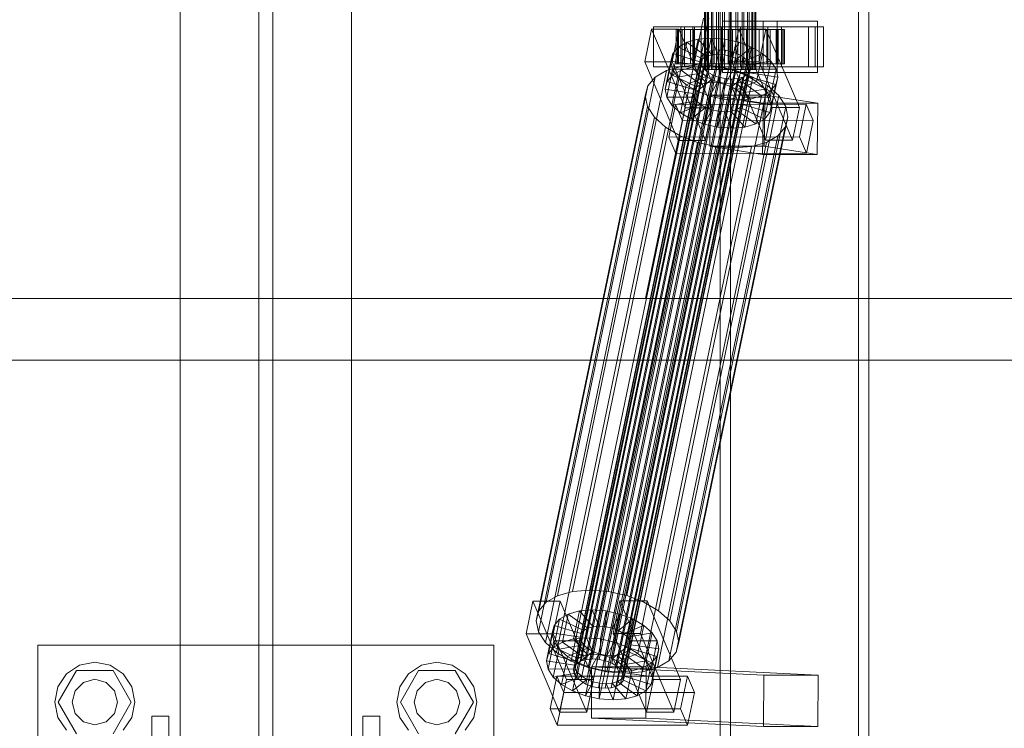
# Model space of a CAD drawing. Header units: millimetres. Extents: x -2233 to 61924, y -68080 to 6847.
# Tile 511 of 656: x 18941 to 19287, y -18379 to -18130. Entities that reach past the tile are written whole.
import ezdxf

# ---------------------------------------------------------------- set-up
doc = ezdxf.new("R2010")
doc.units = ezdxf.units.MM
doc.layers.add('superior_C02', color=7, linetype='Continuous', lineweight=0)

msp = doc.modelspace()

# ---------------------------------------------------------------- linework, layer by layer
at = {"layer": 'superior_C02'}
for p, q in [((18997.51, -17570), (18997.51, -18430)), ((19025.01, -17570), (19025.01, -18430)), ((19030.01, -18430), (19030.01, -17570)), ((19057.51, -18430), (19057.51, -17570)), ((19186.936, -17575), (19186.936, -18425)), ((19190.513, -18425), (19190.513, -17575)), ((19235.427, -18425), (19235.427, -17575)), ((19239.004, -17575), (19239.004, -18425)), ((19181.445, -18148), (19181.445, -17852)), ((19181.656, -18148), (19181.656, -17852)), ((19181.847, -18148), (19181.847, -17852)), ((19182.466, -18148), (19182.466, -17852)), ((19182.834, -18148), (19182.834, -17852)), ((19183.819, -18148), (19183.819, -17852)), ((19184.339, -18148), (19184.339, -17852)), ((19185.623, -18148), (19185.623, -17852)), ((19186.26, -18148), (19186.26, -17852)), ((19187.755, -18148), (19187.755, -17852)), ((19188.465, -18148), (19188.465, -17852)), ((19190.07, -18148), (19190.07, -17852)), ((19190.805, -18148), (19190.805, -17852)), ((19192.41, -18148), (19192.41, -17852)), ((19193.12, -18148), (19193.12, -17852)), ((19194.615, -18148), (19194.615, -17852)), ((19195.252, -18148), (19195.252, -17852)), ((19196.536, -18148), (19196.536, -17852)), ((19197.056, -18148), (19197.056, -17852)), ((19198.041, -18148), (19198.041, -17852)), ((19198.409, -18148), (19198.409, -17852)), ((19199.029, -17852), (19199.029, -18148)), ((19199.219, -18148), (19199.219, -17852)), ((19199.43, -18148), (19199.43, -17852)), ((19181.088, -18130), (19160.686, -18228.298)), ((19162.465, -18228.298), (19182.867, -18130)), ((19206.838, -18131), (19187.747, -18131)), ((19187.747, -18131), (19187.747, -18149)), ((19201.934, -18131), (19187.747, -18131)), ((19201.934, -18149), (19201.934, -18131)), ((19201.934, -18131), (19221.025, -18131)), ((19206.838, -18149), (19206.838, -18131)), ((19206.838, -18131), (19221.025, -18131)), ((19221.025, -18131), (19221.025, -18149)), ((19162.848, -18133.859), (19160.468, -18145.327)), ((19172.394, -18133.847), (19162.848, -18133.859)), ((19174.599, -18161.391), (19162.848, -18133.859)), ((19173.082, -18133), (19163.537, -18133)), ((19163.537, -18133), (19163.537, -18147)), ((19177.843, -18133), (19163.537, -18133)), ((19170.014, -18145.315), (19172.394, -18133.847)), ((19171.899, -18134), (19171.453, -18134)), ((19171.453, -18134), (19181.445, -18134)), ((19171.453, -18146), (19171.453, -18134)), ((19171.453, -18134), (19172.301, -18134)), ((19173.609, -18134), (19171.899, -18134)), ((19171.899, -18134), (19181.656, -18134)), ((19171.899, -18146), (19171.899, -18134)), ((19172.301, -18134), (19181.847, -18134)), ((19172.301, -18146), (19172.301, -18134)), ((19172.301, -18134), (19174.385, -18134)), ((19172.394, -18133.847), (19184.145, -18161.379)), ((19173.082, -18147), (19173.082, -18133)), ((19173.082, -18133), (19187.389, -18133)), ((19176.465, -18134), (19173.609, -18134)), ((19173.609, -18134), (19182.466, -18134)), ((19173.609, -18146), (19173.609, -18134)), ((19220.202, -18133), (19174.384, -18133)), ((19174.384, -18133), (19174.384, -18147)), ((19177.364, -18133), (19174.384, -18133)), ((19174.385, -18134), (19182.834, -18134)), ((19174.385, -18146), (19174.385, -18134)), ((19174.385, -18134), (19177.562, -18134)), ((19180.273, -18134), (19176.465, -18134)), ((19176.465, -18134), (19183.819, -18134)), ((19176.465, -18146), (19176.465, -18134)), ((19177.364, -18147), (19177.364, -18133)), ((19177.364, -18133), (19223.182, -18133)), ((19177.562, -18134), (19184.339, -18134)), ((19177.562, -18146), (19177.562, -18134)), ((19177.562, -18134), (19181.617, -18134)), ((19177.843, -18147), (19177.843, -18133)), ((19177.843, -18133), (19187.389, -18133)), ((19184.775, -18134), (19180.273, -18134)), ((19180.273, -18134), (19185.623, -18134)), ((19180.273, -18146), (19180.273, -18134)), ((19181.445, -18134), (19181.656, -18134)), ((19181.445, -18134), (19181.445, -18146)), ((19181.847, -18134), (19181.445, -18134)), ((19181.617, -18134), (19186.26, -18134)), ((19181.617, -18146), (19181.617, -18134)), ((19181.617, -18134), (19186.274, -18134)), ((19181.656, -18134), (19182.466, -18134)), ((19181.656, -18134), (19181.656, -18146)), ((19181.847, -18134), (19181.847, -18146)), ((19182.834, -18134), (19181.847, -18134)), ((19182.466, -18134), (19183.819, -18134)), ((19182.466, -18134), (19182.466, -18146)), ((19182.834, -18134), (19182.834, -18146)), ((19184.339, -18134), (19182.834, -18134)), ((19183.819, -18134), (19185.623, -18134)), ((19183.819, -18134), (19183.819, -18146)), ((19184.339, -18134), (19184.339, -18146)), ((19186.26, -18134), (19184.339, -18134)), ((19189.662, -18134), (19184.775, -18134)), ((19184.775, -18134), (19187.755, -18134)), ((19184.775, -18146), (19184.775, -18134)), ((19185.623, -18134), (19187.755, -18134)), ((19185.623, -18134), (19185.623, -18146)), ((19186.26, -18134), (19186.26, -18146)), ((19188.465, -18134), (19186.26, -18134)), ((19186.274, -18134), (19188.465, -18134)), ((19186.274, -18146), (19186.274, -18134)), ((19186.274, -18134), (19191.214, -18134)), ((19187.389, -18133), (19187.389, -18147)), ((19187.755, -18134), (19190.07, -18134)), ((19187.755, -18134), (19187.755, -18146)), ((19188.465, -18134), (19188.465, -18146)), ((19190.805, -18134), (19188.465, -18134)), ((19194.601, -18134), (19189.662, -18134)), ((19189.662, -18134), (19190.07, -18134)), ((19189.662, -18146), (19189.662, -18134)), ((19190.07, -18134), (19192.41, -18134)), ((19190.07, -18134), (19190.07, -18146)), ((19191.214, -18134), (19190.805, -18134)), ((19190.805, -18134), (19190.805, -18146)), ((19193.12, -18134), (19190.805, -18134)), ((19193.394, -18133.821), (19191.014, -18145.289)), ((19191.214, -18146), (19191.214, -18134)), ((19191.214, -18134), (19196.101, -18134)), ((19194.601, -18134), (19192.41, -18134)), ((19192.41, -18134), (19194.615, -18134)), ((19192.41, -18134), (19192.41, -18146)), ((19196.101, -18134), (19193.12, -18134)), ((19193.12, -18134), (19193.12, -18146)), ((19195.252, -18134), (19193.12, -18134)), ((19202.94, -18133.809), (19193.394, -18133.821)), ((19205.145, -18161.353), (19193.394, -18133.821)), ((19203.628, -18133), (19194.082, -18133)), ((19194.082, -18133), (19194.082, -18147)), ((19208.389, -18133), (19194.082, -18133)), ((19199.258, -18134), (19194.601, -18134)), ((19194.601, -18146), (19194.601, -18134)), ((19199.258, -18134), (19194.615, -18134)), ((19194.615, -18134), (19196.536, -18134)), ((19194.615, -18134), (19194.615, -18146)), ((19200.602, -18134), (19195.252, -18134)), ((19195.252, -18134), (19195.252, -18146)), ((19197.056, -18134), (19195.252, -18134)), ((19196.101, -18146), (19196.101, -18134)), ((19196.101, -18134), (19200.602, -18134)), ((19203.313, -18134), (19196.536, -18134)), ((19196.536, -18134), (19198.041, -18134)), ((19196.536, -18134), (19196.536, -18146)), ((19204.41, -18134), (19197.056, -18134)), ((19197.056, -18134), (19197.056, -18146)), ((19198.409, -18134), (19197.056, -18134)), ((19206.49, -18134), (19198.041, -18134)), ((19198.041, -18134), (19199.029, -18134)), ((19198.041, -18134), (19198.041, -18146)), ((19207.266, -18134), (19198.409, -18134)), ((19198.409, -18134), (19198.409, -18146)), ((19199.219, -18134), (19198.409, -18134)), ((19199.029, -18134), (19208.574, -18134)), ((19199.029, -18146), (19199.029, -18134)), ((19199.029, -18134), (19199.43, -18134)), ((19208.976, -18134), (19199.219, -18134)), ((19199.219, -18134), (19199.219, -18146)), ((19199.43, -18134), (19199.219, -18134)), ((19203.313, -18134), (19199.258, -18134)), ((19199.258, -18146), (19199.258, -18134)), ((19209.422, -18134), (19199.43, -18134)), ((19199.43, -18134), (19199.43, -18146)), ((19200.559, -18145.277), (19202.94, -18133.809)), ((19200.602, -18146), (19200.602, -18134)), ((19200.602, -18134), (19204.41, -18134)), ((19202.94, -18133.809), (19214.69, -18161.341)), ((19206.49, -18134), (19203.313, -18134)), ((19203.313, -18146), (19203.313, -18134)), ((19203.628, -18147), (19203.628, -18133)), ((19203.628, -18133), (19217.934, -18133)), ((19204.41, -18146), (19204.41, -18134)), ((19204.41, -18134), (19207.266, -18134)), ((19208.574, -18134), (19206.49, -18134)), ((19206.49, -18146), (19206.49, -18134)), ((19207.266, -18146), (19207.266, -18134)), ((19207.266, -18134), (19208.976, -18134)), ((19208.389, -18147), (19208.389, -18133)), ((19208.389, -18133), (19217.934, -18133)), ((19208.574, -18134), (19208.574, -18146)), ((19209.422, -18134), (19208.574, -18134)), ((19208.976, -18146), (19208.976, -18134)), ((19208.976, -18134), (19209.422, -18134)), ((19209.422, -18146), (19209.422, -18134)), ((19217.934, -18133), (19217.934, -18147)), ((19220.202, -18147), (19220.202, -18133)), ((19220.202, -18133), (19223.182, -18133)), ((19223.182, -18133), (19223.182, -18147)), ((19179.168, -18137.325), (19175.258, -18138.419)), ((19177.127, -18147.155), (19179.168, -18137.325)), ((19183.703, -18136.948), (19179.168, -18137.325)), ((19179.168, -18137.325), (19184.003, -18142.862)), ((19181.663, -18146.777), (19183.703, -18136.948)), ((19188.556, -18137.313), (19183.703, -18136.948)), ((19183.703, -18136.948), (19186.151, -18142.683)), ((19186.515, -18147.143), (19188.556, -18137.313)), ((19188.556, -18137.313), (19188.45, -18142.856)), ((19193.395, -18138.396), (19188.556, -18137.313)), ((19139.967, -18355.022), (19184.343, -18141.224)), ((19142.116, -18354.844), (19186.491, -18141.045)), ((19144.414, -18355.017), (19188.79, -18141.218)), ((19170.201, -18149.985), (19172.241, -18140.156)), ((19172.241, -18140.156), (19170.322, -18142.416)), ((19175.258, -18138.419), (19172.241, -18140.156)), ((19172.241, -18140.156), (19180.722, -18144.203)), ((19173.218, -18148.249), (19175.258, -18138.419)), ((19175.258, -18138.419), (19182.151, -18143.38)), ((19184.343, -18141.224), (19182.491, -18141.742)), ((19186.491, -18141.045), (19184.343, -18141.224)), ((19188.79, -18141.218), (19186.491, -18141.045)), ((19191.082, -18141.731), (19188.79, -18141.218)), ((19193.395, -18138.396), (19190.742, -18143.369)), ((19191.354, -18148.226), (19193.395, -18138.396)), ((19197.89, -18140.123), (19192.871, -18144.188)), ((19197.89, -18140.123), (19193.395, -18138.396)), ((19195.85, -18149.953), (19197.89, -18140.123)), ((19201.735, -18142.377), (19197.89, -18140.123)), ((19135.451, -18358.68), (19179.826, -18144.881)), ((19135.777, -18357.434), (19180.153, -18143.635)), ((19136.686, -18356.363), (19181.062, -18142.565)), ((19138.115, -18355.541), (19182.491, -18141.742)), ((19146.706, -18355.53), (19191.082, -18141.731)), ((19148.836, -18356.348), (19193.211, -18142.549)), ((19150.657, -18357.415), (19195.033, -18143.617)), ((19152.047, -18358.659), (19196.422, -18144.861)), ((19167.592, -18154.877), (19169.632, -18145.047)), ((19168.282, -18152.246), (19170.322, -18142.416)), ((19170.322, -18142.416), (19169.632, -18145.047)), ((19169.632, -18145.047), (19179.486, -18146.52)), ((19169.632, -18145.047), (19170.218, -18147.868)), ((19170.322, -18142.416), (19179.813, -18145.274)), ((19180.722, -18144.203), (19178.682, -18154.033)), ((19179.813, -18145.274), (19180.722, -18144.203)), ((19180.153, -18143.635), (19179.826, -18144.881)), ((19179.826, -18144.881), (19180.104, -18146.218)), ((19182.151, -18143.38), (19180.111, -18153.21)), ((19181.062, -18142.565), (19180.153, -18143.635)), ((19180.722, -18144.203), (19182.151, -18143.38)), ((19182.491, -18141.742), (19181.062, -18142.565)), ((19184.003, -18142.862), (19181.963, -18152.692)), ((19182.151, -18143.38), (19184.003, -18142.862)), ((19184.003, -18142.862), (19186.151, -18142.683)), ((19186.151, -18142.683), (19184.111, -18152.513)), ((19186.151, -18142.683), (19188.45, -18142.856)), ((19188.45, -18142.856), (19186.41, -18152.686)), ((19188.45, -18142.856), (19190.742, -18143.369)), ((19190.742, -18143.369), (19188.702, -18153.199)), ((19190.742, -18143.369), (19192.871, -18144.188)), ((19192.871, -18144.188), (19190.831, -18154.017)), ((19193.211, -18142.549), (19191.082, -18141.731)), ((19192.871, -18144.188), (19194.693, -18145.255)), ((19195.033, -18143.617), (19193.211, -18142.549)), ((19201.735, -18142.377), (19194.693, -18145.255)), ((19196.422, -18144.861), (19195.033, -18143.617)), ((19204.669, -18145.003), (19196.082, -18146.499)), ((19197.285, -18146.196), (19196.422, -18144.861)), ((19199.695, -18152.207), (19201.735, -18142.377)), ((19204.669, -18145.003), (19201.735, -18142.377)), ((19202.629, -18154.833), (19204.669, -18145.003)), ((19206.491, -18147.823), (19204.669, -18145.003)), ((19129.872, -18332.659), (19168.126, -18148.35)), ((19135.098, -18331.197), (19173.353, -18146.887)), ((19135.728, -18360.017), (19180.104, -18146.218)), ((19136.591, -18361.352), (19180.967, -18147.554)), ((19141.161, -18330.692), (19179.416, -18146.383)), ((19147.648, -18331.181), (19185.903, -18146.872)), ((19197.285, -18146.196), (19152.91, -18359.995)), ((19153.187, -18361.332), (19197.563, -18147.533)), ((19154.117, -18332.629), (19192.372, -18148.32)), ((19160.468, -18145.327), (19170.014, -18145.315)), ((19160.468, -18145.327), (19172.219, -18172.859)), ((19163.537, -18147), (19173.082, -18147)), ((19163.537, -18147), (19177.843, -18147)), ((19168.126, -18148.35), (19164.093, -18150.672)), ((19173.353, -18146.887), (19168.126, -18148.35)), ((19168.178, -18157.698), (19170.218, -18147.868)), ((19181.764, -18172.847), (19170.014, -18145.315)), ((19170.201, -18149.985), (19173.218, -18148.249)), ((19170.218, -18147.868), (19179.764, -18147.856)), ((19170.218, -18147.868), (19172.04, -18150.688)), ((19181.445, -18146), (19171.453, -18146)), ((19171.453, -18146), (19171.899, -18146)), ((19172.301, -18146), (19171.453, -18146)), ((19181.656, -18146), (19171.899, -18146)), ((19171.899, -18146), (19173.609, -18146)), ((19181.847, -18146), (19172.301, -18146)), ((19174.385, -18146), (19172.301, -18146)), ((19187.389, -18147), (19173.082, -18147)), ((19173.218, -18148.249), (19177.127, -18147.155)), ((19180.111, -18153.21), (19173.218, -18148.249)), ((19179.416, -18146.383), (19173.353, -18146.887)), ((19182.466, -18146), (19173.609, -18146)), ((19173.609, -18146), (19176.465, -18146)), ((19174.384, -18147), (19220.202, -18147)), ((19174.384, -18147), (19177.364, -18147)), ((19182.834, -18146), (19174.385, -18146)), ((19177.562, -18146), (19174.385, -18146)), ((19183.819, -18146), (19176.465, -18146)), ((19176.465, -18146), (19180.273, -18146)), ((19177.127, -18147.155), (19181.663, -18146.777)), ((19181.963, -18152.692), (19177.127, -18147.155)), ((19223.182, -18147), (19177.364, -18147)), ((19179.486, -18146.52), (19177.446, -18156.35)), ((19184.339, -18146), (19177.562, -18146)), ((19181.617, -18146), (19177.562, -18146)), ((19179.764, -18147.856), (19177.723, -18157.686)), ((19179.813, -18145.274), (19177.773, -18155.103)), ((19187.389, -18147), (19177.843, -18147)), ((19185.903, -18146.872), (19179.416, -18146.383)), ((19179.486, -18146.52), (19179.813, -18145.274)), ((19179.764, -18147.856), (19179.486, -18146.52)), ((19180.626, -18149.192), (19179.764, -18147.856)), ((19180.104, -18146.218), (19180.967, -18147.554)), ((19185.623, -18146), (19180.273, -18146)), ((19180.273, -18146), (19184.775, -18146)), ((19180.967, -18147.554), (19182.356, -18148.798)), ((19181.656, -18146), (19181.445, -18146)), ((19181.445, -18146), (19181.847, -18146)), ((19181.847, -18148), (19181.445, -18148)), ((19181.445, -18148), (19181.656, -18148)), ((19186.26, -18146), (19181.617, -18146)), ((19186.274, -18146), (19181.617, -18146)), ((19182.466, -18146), (19181.656, -18146)), ((19181.656, -18148), (19182.466, -18148)), ((19184.111, -18152.513), (19181.663, -18146.777)), ((19181.663, -18146.777), (19186.515, -18147.143)), ((19181.847, -18146), (19182.834, -18146)), ((19182.834, -18148), (19181.847, -18148)), ((19183.819, -18146), (19182.466, -18146)), ((19182.466, -18148), (19183.819, -18148)), ((19182.834, -18146), (19184.339, -18146)), ((19184.339, -18148), (19182.834, -18148)), ((19185.623, -18146), (19183.819, -18146)), ((19183.819, -18148), (19185.623, -18148)), ((19184.339, -18146), (19186.26, -18146)), ((19186.26, -18148), (19184.339, -18148)), ((19187.755, -18146), (19184.775, -18146)), ((19184.775, -18146), (19189.662, -18146)), ((19187.755, -18146), (19185.623, -18146)), ((19185.623, -18148), (19187.755, -18148)), ((19192.372, -18148.32), (19185.903, -18146.872)), ((19186.26, -18146), (19188.465, -18146)), ((19188.465, -18148), (19186.26, -18148)), ((19188.465, -18146), (19186.274, -18146)), ((19191.214, -18146), (19186.274, -18146)), ((19186.41, -18152.686), (19186.515, -18147.143)), ((19186.515, -18147.143), (19191.354, -18148.226)), ((19190.07, -18146), (19187.755, -18146)), ((19187.755, -18148), (19190.07, -18148)), ((19188.465, -18146), (19190.805, -18146)), ((19190.805, -18148), (19188.465, -18148)), ((19188.702, -18153.199), (19191.354, -18148.226)), ((19190.07, -18146), (19189.662, -18146)), ((19189.662, -18146), (19194.601, -18146)), ((19192.41, -18146), (19190.07, -18146)), ((19190.07, -18148), (19192.41, -18148)), ((19190.805, -18146), (19191.214, -18146)), ((19190.805, -18146), (19193.12, -18146)), ((19193.12, -18148), (19190.805, -18148)), ((19191.014, -18145.289), (19200.559, -18145.277)), ((19191.014, -18145.289), (19202.764, -18172.821)), ((19196.101, -18146), (19191.214, -18146)), ((19191.354, -18148.226), (19195.85, -18149.953)), ((19198.382, -18150.629), (19192.372, -18148.32)), ((19194.615, -18146), (19192.41, -18146)), ((19192.41, -18146), (19194.601, -18146)), ((19192.41, -18148), (19194.615, -18148)), ((19194.693, -18145.255), (19192.653, -18155.085)), ((19193.12, -18146), (19196.101, -18146)), ((19193.12, -18146), (19195.252, -18146)), ((19195.252, -18148), (19193.12, -18148)), ((19196.082, -18146.499), (19194.042, -18156.329)), ((19194.082, -18147), (19203.628, -18147)), ((19194.082, -18147), (19208.389, -18147)), ((19194.601, -18146), (19199.258, -18146)), ((19196.536, -18146), (19194.615, -18146)), ((19194.615, -18146), (19199.258, -18146)), ((19194.615, -18148), (19196.536, -18148)), ((19194.693, -18145.255), (19196.082, -18146.499)), ((19194.905, -18157.665), (19196.945, -18147.835)), ((19195.252, -18146), (19200.602, -18146)), ((19195.252, -18146), (19197.056, -18146)), ((19197.056, -18148), (19195.252, -18148)), ((19196.082, -18146.499), (19196.945, -18147.835)), ((19200.602, -18146), (19196.101, -18146)), ((19198.041, -18146), (19196.536, -18146)), ((19196.536, -18146), (19203.313, -18146)), ((19196.536, -18148), (19198.041, -18148)), ((19196.945, -18147.835), (19206.491, -18147.823)), ((19196.945, -18147.835), (19197.223, -18149.171)), ((19197.056, -18146), (19204.41, -18146)), ((19197.056, -18146), (19198.409, -18146)), ((19198.409, -18148), (19197.056, -18148)), ((19197.236, -18148.779), (19197.563, -18147.533)), ((19197.563, -18147.533), (19197.285, -18146.196)), ((19199.029, -18146), (19198.041, -18146)), ((19198.041, -18146), (19206.49, -18146)), ((19198.041, -18148), (19199.029, -18148)), ((19198.409, -18146), (19207.266, -18146)), ((19198.409, -18146), (19199.219, -18146)), ((19199.219, -18148), (19198.409, -18148)), ((19208.574, -18146), (19199.029, -18146)), ((19199.43, -18146), (19199.029, -18146)), ((19199.029, -18148), (19199.43, -18148)), ((19199.219, -18146), (19208.976, -18146)), ((19199.219, -18146), (19199.43, -18146)), ((19199.43, -18148), (19199.219, -18148)), ((19199.258, -18146), (19203.313, -18146)), ((19199.43, -18146), (19209.422, -18146)), ((19212.31, -18172.809), (19200.559, -18145.277)), ((19204.41, -18146), (19200.602, -18146)), ((19203.313, -18146), (19206.49, -18146)), ((19217.934, -18147), (19203.628, -18147)), ((19207.266, -18146), (19204.41, -18146)), ((19206.491, -18147.823), (19204.451, -18157.653)), ((19206.49, -18146), (19208.574, -18146)), ((19207.077, -18150.644), (19206.491, -18147.823)), ((19208.976, -18146), (19207.266, -18146)), ((19217.934, -18147), (19208.389, -18147)), ((19208.574, -18146), (19209.422, -18146)), ((19209.422, -18146), (19208.976, -18146)), ((19223.182, -18147), (19220.202, -18147)), ((19125.838, -18334.981), (19164.093, -18150.672)), ((19137.981, -18362.596), (19182.356, -18148.798)), ((19139.802, -18363.664), (19184.178, -18149.865)), ((19141.932, -18364.482), (19186.307, -18150.683)), ((19144.224, -18364.995), (19188.599, -18151.196)), ((19146.522, -18365.168), (19190.898, -18151.369)), ((19148.671, -18364.989), (19193.046, -18151.191)), ((19150.523, -18364.471), (19194.898, -18150.672)), ((19151.952, -18363.648), (19196.327, -18149.85)), ((19152.861, -18362.578), (19197.236, -18148.779)), ((19160.127, -18334.938), (19198.382, -18150.629)), ((19164.093, -18150.672), (19161.528, -18153.694)), ((19168.282, -18152.246), (19170.201, -18149.985)), ((19170, -18160.518), (19172.04, -18150.688)), ((19178.682, -18154.033), (19170.201, -18149.985)), ((19172.04, -18150.688), (19180.626, -18149.192)), ((19172.04, -18150.688), (19174.973, -18153.314)), ((19174.973, -18153.314), (19182.016, -18150.436)), ((19180.626, -18149.192), (19178.586, -18159.022)), ((19178.819, -18155.567), (19183.838, -18151.503)), ((19182.016, -18150.436), (19179.976, -18160.266)), ((19182.016, -18150.436), (19180.626, -18149.192)), ((19183.838, -18151.503), (19181.797, -18161.333)), ((19183.838, -18151.503), (19182.016, -18150.436)), ((19182.356, -18148.798), (19184.178, -18149.865)), ((19185.967, -18152.321), (19183.838, -18151.503)), ((19184.178, -18149.865), (19186.307, -18150.683)), ((19186.307, -18150.683), (19188.599, -18151.196)), ((19187.747, -18149), (19206.838, -18149)), ((19201.934, -18149), (19187.747, -18149)), ((19188.599, -18151.196), (19190.898, -18151.369)), ((19190.831, -18154.017), (19195.85, -18149.953)), ((19190.898, -18151.369), (19193.046, -18151.191)), ((19193.046, -18151.191), (19194.898, -18150.672)), ((19195.987, -18151.488), (19193.947, -18161.318)), ((19195.987, -18151.488), (19194.558, -18152.311)), ((19196.896, -18150.417), (19194.856, -18160.247)), ((19194.898, -18150.672), (19196.327, -18149.85)), ((19197.223, -18149.171), (19195.183, -18159.001)), ((19195.85, -18149.953), (19199.695, -18152.207)), ((19196.896, -18150.417), (19195.987, -18151.488)), ((19204.468, -18155.535), (19195.987, -18151.488)), ((19196.327, -18149.85), (19197.236, -18148.779)), ((19197.223, -18149.171), (19196.896, -18150.417)), ((19206.387, -18153.275), (19196.896, -18150.417)), ((19207.077, -18150.644), (19197.223, -18149.171)), ((19203.522, -18153.641), (19198.382, -18150.629)), ((19221.025, -18149), (19201.934, -18149)), ((19205.036, -18160.474), (19207.077, -18150.644)), ((19206.387, -18153.275), (19207.077, -18150.644)), ((19221.025, -18149), (19206.838, -18149)), ((19123.273, -18338.003), (19161.528, -18153.694)), ((19161.528, -18153.694), (19160.605, -18157.211)), ((19165.268, -18337.95), (19203.522, -18153.641)), ((19167.592, -18154.877), (19168.282, -18152.246)), ((19177.446, -18156.35), (19167.592, -18154.877)), ((19168.178, -18157.698), (19167.592, -18154.877)), ((19177.773, -18155.103), (19168.282, -18152.246)), ((19172.933, -18163.144), (19174.973, -18153.314)), ((19174.973, -18153.314), (19178.819, -18155.567)), ((19177.773, -18155.103), (19177.446, -18156.35)), ((19178.682, -18154.033), (19177.773, -18155.103)), ((19180.111, -18153.21), (19178.682, -18154.033)), ((19181.963, -18152.692), (19180.111, -18153.21)), ((19184.111, -18152.513), (19181.963, -18152.692)), ((19183.314, -18157.295), (19185.967, -18152.321)), ((19185.967, -18152.321), (19183.927, -18162.151)), ((19186.41, -18152.686), (19184.111, -18152.513)), ((19188.259, -18152.835), (19185.967, -18152.321)), ((19188.259, -18152.835), (19186.219, -18162.664)), ((19188.702, -18153.199), (19186.41, -18152.686)), ((19188.153, -18158.378), (19188.259, -18152.835)), ((19190.558, -18153.008), (19188.259, -18152.835)), ((19190.558, -18153.008), (19188.517, -18162.837)), ((19190.831, -18154.017), (19188.702, -18153.199)), ((19192.706, -18152.829), (19190.558, -18153.008)), ((19193.006, -18158.743), (19190.558, -18153.008)), ((19192.706, -18152.829), (19190.666, -18162.659)), ((19192.653, -18155.085), (19190.831, -18154.017)), ((19194.558, -18152.311), (19192.518, -18162.14)), ((19192.653, -18155.085), (19199.695, -18152.207)), ((19194.042, -18156.329), (19192.653, -18155.085)), ((19194.558, -18152.311), (19192.706, -18152.829)), ((19197.541, -18158.366), (19192.706, -18152.829)), ((19194.042, -18156.329), (19202.629, -18154.833)), ((19201.451, -18157.272), (19194.558, -18152.311)), ((19199.695, -18152.207), (19202.629, -18154.833)), ((19202.629, -18154.833), (19204.451, -18157.653)), ((19207.444, -18157.152), (19203.522, -18153.641)), ((19204.346, -18163.105), (19206.387, -18153.275)), ((19204.468, -18155.535), (19206.387, -18153.275)), ((19122.351, -18341.52), (19160.605, -18157.211)), ((19160.605, -18157.211), (19161.389, -18160.982)), ((19177.723, -18157.686), (19168.178, -18157.698)), ((19170, -18160.518), (19168.178, -18157.698)), ((19169.189, -18341.461), (19207.444, -18157.152)), ((19176.779, -18165.397), (19178.819, -18155.567)), ((19177.446, -18156.35), (19177.723, -18157.686)), ((19177.723, -18157.686), (19178.586, -18159.022)), ((19178.819, -18155.567), (19183.314, -18157.295)), ((19181.274, -18167.125), (19183.314, -18157.295)), ((19183.543, -18156.962), (19183.296, -18174.943)), ((19183.314, -18157.295), (19188.153, -18158.378)), ((19202.634, -18156.962), (19183.543, -18156.962)), ((19202.052, -18159.83), (19183.543, -18156.962)), ((19186.113, -18168.208), (19188.153, -18158.378)), ((19188.153, -18158.378), (19193.006, -18158.743)), ((19190.965, -18168.573), (19193.006, -18158.743)), ((19193.006, -18158.743), (19197.541, -18158.366)), ((19194.905, -18157.665), (19194.042, -18156.329)), ((19204.451, -18157.653), (19194.905, -18157.665)), ((19195.183, -18159.001), (19194.905, -18157.665)), ((19195.501, -18168.196), (19197.541, -18158.366)), ((19197.541, -18158.366), (19201.451, -18157.272)), ((19199.411, -18167.102), (19201.451, -18157.272)), ((19201.451, -18157.272), (19204.468, -18155.535)), ((19202.386, -18174.943), (19202.634, -18156.962)), ((19202.428, -18165.365), (19204.468, -18155.535)), ((19202.634, -18156.962), (19221.143, -18159.83)), ((19204.451, -18157.653), (19205.036, -18160.474)), ((19209.88, -18160.922), (19207.444, -18157.152)), ((19123.134, -18345.291), (19161.389, -18160.982)), ((19161.389, -18160.982), (19163.824, -18164.752)), ((19171.246, -18160.247), (19168.865, -18171.715)), ((19178.586, -18159.022), (19170, -18160.518)), ((19172.933, -18163.144), (19170, -18160.518)), ((19217.064, -18160.19), (19171.246, -18160.247)), ((19173.694, -18165.983), (19171.246, -18160.247)), ((19209.88, -18160.922), (19171.625, -18345.231)), ((19172.219, -18172.859), (19174.599, -18161.391)), ((19179.976, -18160.266), (19172.933, -18163.144)), ((19174.599, -18161.391), (19184.145, -18161.379)), ((19181.797, -18161.333), (19176.779, -18165.397)), ((19178.586, -18159.022), (19179.976, -18160.266)), ((19179.976, -18160.266), (19181.797, -18161.333)), ((19183.927, -18162.151), (19181.274, -18167.125)), ((19184.145, -18161.379), (19181.764, -18172.847)), ((19181.797, -18161.333), (19183.927, -18162.151)), ((19183.927, -18162.151), (19186.219, -18162.664)), ((19190.666, -18162.659), (19192.518, -18162.14)), ((19192.518, -18162.14), (19193.947, -18161.318)), ((19192.518, -18162.14), (19199.411, -18167.102)), ((19193.947, -18161.318), (19194.856, -18160.247)), ((19193.947, -18161.318), (19202.428, -18165.365)), ((19194.856, -18160.247), (19195.183, -18159.001)), ((19194.856, -18160.247), (19204.346, -18163.105)), ((19195.183, -18159.001), (19205.036, -18160.474)), ((19201.805, -18177.811), (19202.052, -18159.83)), ((19202.052, -18159.83), (19221.143, -18159.83)), ((19202.764, -18172.821), (19205.145, -18161.353)), ((19205.036, -18160.474), (19204.346, -18163.105)), ((19205.145, -18161.353), (19214.69, -18161.341)), ((19210.663, -18164.693), (19209.88, -18160.922)), ((19214.69, -18161.341), (19212.31, -18172.809)), ((19214.684, -18171.658), (19217.064, -18160.19)), ((19217.064, -18160.19), (19219.512, -18165.926)), ((19221.143, -18159.83), (19220.895, -18177.811)), ((19125.569, -18349.061), (19163.824, -18164.752)), ((19163.824, -18164.752), (19167.746, -18168.263)), ((19172.408, -18349.002), (19210.663, -18164.693)), ((19176.779, -18165.397), (19172.933, -18163.144)), ((19181.274, -18167.125), (19176.779, -18165.397)), ((19186.219, -18162.664), (19186.113, -18168.208)), ((19186.219, -18162.664), (19188.517, -18162.837)), ((19188.517, -18162.837), (19190.666, -18162.659)), ((19188.517, -18162.837), (19190.965, -18168.573)), ((19190.666, -18162.659), (19195.501, -18168.196)), ((19202.428, -18165.365), (19199.411, -18167.102)), ((19204.346, -18163.105), (19202.428, -18165.365)), ((19209.74, -18168.21), (19210.663, -18164.693)), ((19129.491, -18352.572), (19167.746, -18168.263)), ((19167.746, -18168.263), (19172.887, -18171.275)), ((19171.314, -18177.451), (19173.694, -18165.983)), ((19171.486, -18352.519), (19209.74, -18168.21)), ((19173.694, -18165.983), (19219.512, -18165.926)), ((19186.113, -18168.208), (19181.274, -18167.125)), ((19190.965, -18168.573), (19186.113, -18168.208)), ((19195.501, -18168.196), (19190.965, -18168.573)), ((19199.411, -18167.102), (19195.501, -18168.196)), ((19207.175, -18171.232), (19209.74, -18168.21)), ((19219.512, -18165.926), (19217.132, -18177.394)), ((19134.632, -18355.584), (19172.887, -18171.275)), ((19168.865, -18171.715), (19214.684, -18171.658)), ((19168.865, -18171.715), (19171.314, -18177.451)), ((19168.92, -18355.541), (19207.175, -18171.232)), ((19172.887, -18171.275), (19178.896, -18173.584)), ((19203.142, -18173.554), (19207.175, -18171.232)), ((19217.132, -18177.394), (19214.684, -18171.658)), ((19140.642, -18357.893), (19178.896, -18173.584)), ((19147.11, -18359.341), (19185.365, -18175.032)), ((19153.597, -18359.83), (19191.852, -18175.521)), ((19159.661, -18359.326), (19197.915, -18175.016)), ((19164.887, -18357.863), (19203.142, -18173.554)), ((19181.764, -18172.847), (19172.219, -18172.859)), ((19178.896, -18173.584), (19185.365, -18175.032)), ((19183.296, -18174.943), (19202.386, -18174.943)), ((19201.805, -18177.811), (19183.296, -18174.943)), ((19185.365, -18175.032), (19191.852, -18175.521)), ((19191.852, -18175.521), (19197.915, -18175.016)), ((19197.915, -18175.016), (19203.142, -18173.554)), ((19220.895, -18177.811), (19202.386, -18174.943)), ((19212.31, -18172.809), (19202.764, -18172.821)), ((19217.132, -18177.394), (19171.314, -18177.451)), ((19220.895, -18177.811), (19201.805, -18177.811)), ((19160.686, -18228.298), (18224.729, -18228.298)), ((18226.507, -18228.298), (19162.465, -18228.298)), ((19160.686, -18228.298), (19162.465, -18228.298)), ((20096.643, -18228.298), (19160.686, -18228.298)), ((19162.465, -18228.298), (20098.422, -18228.298)), ((24634.01, -18250), (15575.415, -18250)), ((15576.913, -18250), (24635.508, -18250)), ((19129.872, -18332.659), (19135.098, -18331.197)), ((19135.098, -18331.197), (19141.161, -18330.692)), ((19141.161, -18330.692), (19147.648, -18331.181)), ((19147.648, -18331.181), (19154.117, -18332.629)), ((19121.193, -18334.551), (19118.813, -18346.02)), ((19130.739, -18334.539), (19121.193, -18334.551)), ((19132.944, -18362.083), (19121.193, -18334.551)), ((19123.273, -18338.003), (19125.838, -18334.981)), ((19125.838, -18334.981), (19129.872, -18332.659)), ((19128.359, -18346.008), (19130.739, -18334.539)), ((19130.739, -18334.539), (19142.489, -18362.071)), ((19151.739, -18334.513), (19149.359, -18345.981)), ((19161.284, -18334.501), (19151.739, -18334.513)), ((19163.489, -18362.045), (19151.739, -18334.513)), ((19154.117, -18332.629), (19160.127, -18334.938)), ((19158.904, -18345.969), (19161.284, -18334.501)), ((19160.127, -18334.938), (19165.268, -18337.95)), ((19161.284, -18334.501), (19173.035, -18362.033)), ((19122.351, -18341.52), (19123.273, -18338.003)), ((19137.512, -18338.017), (19133.603, -18339.111)), ((19135.472, -18347.847), (19137.512, -18338.017)), ((19142.048, -18337.64), (19137.512, -18338.017)), ((19137.512, -18338.017), (19142.348, -18343.554)), ((19140.008, -18347.47), (19142.048, -18337.64)), ((19146.901, -18338.005), (19142.048, -18337.64)), ((19142.048, -18337.64), (19144.496, -18343.376)), ((19144.86, -18347.835), (19146.901, -18338.005)), ((19146.901, -18338.005), (19146.795, -18343.549)), ((19151.739, -18339.088), (19146.901, -18338.005)), ((19165.268, -18337.95), (19169.189, -18341.461)), ((19123.134, -18345.291), (19122.351, -18341.52)), ((19128.546, -18350.678), (19130.586, -18340.848)), ((19130.586, -18340.848), (19128.667, -18343.108)), ((19133.603, -18339.111), (19130.586, -18340.848)), ((19130.586, -18340.848), (19139.067, -18344.895)), ((19131.563, -18348.941), (19133.603, -18339.111)), ((19133.603, -18339.111), (19140.496, -18344.073)), ((19151.739, -18339.088), (19149.087, -18344.062)), ((19149.699, -18348.918), (19151.739, -18339.088)), ((19156.235, -18340.816), (19151.216, -18344.88)), ((19156.235, -18340.816), (19151.739, -18339.088)), ((19154.195, -18350.645), (19156.235, -18340.816)), ((19160.08, -18343.069), (19156.235, -18340.816)), ((19169.189, -18341.461), (19171.625, -18345.231)), ((19125.569, -18349.061), (19123.134, -18345.291)), ((19126.627, -18352.938), (19128.667, -18343.108)), ((19128.667, -18343.108), (19127.977, -18345.739)), ((19128.667, -18343.108), (19138.158, -18345.966)), ((19139.067, -18344.895), (19137.026, -18354.725)), ((19138.158, -18345.966), (19139.067, -18344.895)), ((19140.496, -18344.073), (19138.456, -18353.902)), ((19139.067, -18344.895), (19140.496, -18344.073)), ((19142.348, -18343.554), (19140.307, -18353.384)), ((19140.496, -18344.073), (19142.348, -18343.554)), ((19142.348, -18343.554), (19144.496, -18343.376)), ((19144.496, -18343.376), (19142.456, -18353.205)), ((19144.496, -18343.376), (19146.795, -18343.549)), ((19146.795, -18343.549), (19144.754, -18353.378)), ((19146.795, -18343.549), (19149.087, -18344.062)), ((19149.087, -18344.062), (19147.046, -18353.892)), ((19149.087, -18344.062), (19151.216, -18344.88)), ((19151.216, -18344.88), (19149.176, -18354.71)), ((19151.216, -18344.88), (19153.038, -18345.947)), ((19160.08, -18343.069), (19153.038, -18345.947)), ((19158.04, -18352.899), (19160.08, -18343.069)), ((19163.014, -18345.695), (19160.08, -18343.069)), ((19171.625, -18345.231), (19172.408, -18349.002)), ((19118.813, -18346.02), (19128.359, -18346.008)), ((19118.813, -18346.02), (19130.564, -18373.551)), ((19125.937, -18355.569), (19127.977, -18345.739)), ((19126.523, -18358.39), (19128.563, -18348.56)), ((19127.977, -18345.739), (19137.831, -18347.212)), ((19127.977, -18345.739), (19128.563, -18348.56)), ((19140.109, -18373.539), (19128.359, -18346.008)), ((19128.546, -18350.678), (19131.563, -18348.941)), ((19128.563, -18348.56), (19138.108, -18348.548)), ((19128.563, -18348.56), (19130.385, -18351.38)), ((19131.563, -18348.941), (19135.472, -18347.847)), ((19138.456, -18353.902), (19131.563, -18348.941)), ((19135.472, -18347.847), (19140.008, -18347.47)), ((19140.307, -18353.384), (19135.472, -18347.847)), ((19137.831, -18347.212), (19135.791, -18357.042)), ((19138.108, -18348.548), (19136.068, -18358.378)), ((19138.158, -18345.966), (19136.117, -18355.796)), ((19137.831, -18347.212), (19138.158, -18345.966)), ((19138.108, -18348.548), (19137.831, -18347.212)), ((19138.971, -18349.884), (19138.108, -18348.548)), ((19142.456, -18353.205), (19140.008, -18347.47)), ((19140.008, -18347.47), (19144.86, -18347.835)), ((19144.754, -18353.378), (19144.86, -18347.835)), ((19144.86, -18347.835), (19149.699, -18348.918)), ((19147.046, -18353.892), (19149.699, -18348.918)), ((19149.359, -18345.981), (19158.904, -18345.969)), ((19149.359, -18345.981), (19161.109, -18373.513)), ((19149.699, -18348.918), (19154.195, -18350.645)), ((19153.038, -18345.947), (19150.997, -18355.777)), ((19154.427, -18347.191), (19152.387, -18357.021)), ((19153.038, -18345.947), (19154.427, -18347.191)), ((19153.25, -18358.357), (19155.29, -18348.527)), ((19163.014, -18345.695), (19154.427, -18347.191)), ((19154.427, -18347.191), (19155.29, -18348.527)), ((19155.29, -18348.527), (19164.836, -18348.515)), ((19155.29, -18348.527), (19155.568, -18349.863)), ((19170.655, -18373.501), (19158.904, -18345.969)), ((19160.974, -18355.525), (19163.014, -18345.695)), ((19164.836, -18348.515), (19162.795, -18358.345)), ((19164.836, -18348.515), (19163.014, -18345.695)), ((19165.422, -18351.336), (19164.836, -18348.515)), ((18947.51, -18510), (18947.51, -18350)), ((18947.51, -18350), (19107.51, -18350)), ((19107.51, -18350), (19107.51, -18510)), ((19129.491, -18352.572), (19125.569, -18349.061)), ((19126.627, -18352.938), (19128.546, -18350.678)), ((19128.344, -18361.21), (19130.385, -18351.38)), ((19137.026, -18354.725), (19128.546, -18350.678)), ((19130.385, -18351.38), (19138.971, -18349.884)), ((19130.385, -18351.38), (19133.318, -18354.006)), ((19133.318, -18354.006), (19140.361, -18351.128)), ((19138.971, -18349.884), (19136.931, -18359.714)), ((19137.164, -18356.26), (19142.183, -18352.196)), ((19140.361, -18351.128), (19138.321, -18360.958)), ((19140.361, -18351.128), (19138.971, -18349.884)), ((19142.183, -18352.196), (19140.142, -18362.025)), ((19142.183, -18352.196), (19140.361, -18351.128)), ((19144.312, -18353.014), (19142.183, -18352.196)), ((19149.176, -18354.71), (19154.195, -18350.645)), ((19154.332, -18352.18), (19152.292, -18362.01)), ((19154.332, -18352.18), (19152.903, -18353.003)), ((19155.241, -18351.109), (19153.201, -18360.939)), ((19155.568, -18349.863), (19153.528, -18359.693)), ((19154.195, -18350.645), (19158.04, -18352.899)), ((19155.241, -18351.109), (19154.332, -18352.18)), ((19162.813, -18356.228), (19154.332, -18352.18)), ((19155.568, -18349.863), (19155.241, -18351.109)), ((19164.732, -18353.967), (19155.241, -18351.109)), ((19165.422, -18351.336), (19155.568, -18349.863)), ((19163.381, -18361.166), (19165.422, -18351.336)), ((19164.732, -18353.967), (19165.422, -18351.336)), ((19172.408, -18349.002), (19171.486, -18352.519)), ((19125.937, -18355.569), (19126.627, -18352.938)), ((19135.791, -18357.042), (19125.937, -18355.569)), ((19126.523, -18358.39), (19125.937, -18355.569)), ((19136.117, -18355.796), (19126.627, -18352.938)), ((19134.632, -18355.584), (19129.491, -18352.572)), ((19131.278, -18363.836), (19133.318, -18354.006)), ((19133.318, -18354.006), (19137.164, -18356.26)), ((19140.642, -18357.893), (19134.632, -18355.584)), ((19136.117, -18355.796), (19135.791, -18357.042)), ((19137.026, -18354.725), (19136.117, -18355.796)), ((19136.686, -18356.363), (19138.115, -18355.541)), ((19138.456, -18353.902), (19137.026, -18354.725)), ((19138.115, -18355.541), (19139.967, -18355.022)), ((19140.307, -18353.384), (19138.456, -18353.902)), ((19139.967, -18355.022), (19142.116, -18354.844)), ((19142.456, -18353.205), (19140.307, -18353.384)), ((19141.659, -18357.987), (19144.312, -18353.014)), ((19142.116, -18354.844), (19144.414, -18355.017)), ((19144.312, -18353.014), (19142.272, -18362.843)), ((19144.754, -18353.378), (19142.456, -18353.205)), ((19146.604, -18353.527), (19144.312, -18353.014)), ((19144.414, -18355.017), (19146.706, -18355.53)), ((19146.604, -18353.527), (19144.564, -18363.357)), ((19147.046, -18353.892), (19144.754, -18353.378)), ((19146.498, -18359.07), (19146.604, -18353.527)), ((19148.903, -18353.7), (19146.604, -18353.527)), ((19146.706, -18355.53), (19148.836, -18356.348)), ((19148.903, -18353.7), (19146.862, -18363.53)), ((19149.176, -18354.71), (19147.046, -18353.892)), ((19151.051, -18353.521), (19148.903, -18353.7)), ((19151.351, -18359.436), (19148.903, -18353.7)), ((19151.051, -18353.521), (19149.011, -18363.351)), ((19150.997, -18355.777), (19149.176, -18354.71)), ((19152.903, -18353.003), (19150.863, -18362.833)), ((19150.997, -18355.777), (19158.04, -18352.899)), ((19152.387, -18357.021), (19150.997, -18355.777)), ((19152.903, -18353.003), (19151.051, -18353.521)), ((19155.886, -18359.058), (19151.051, -18353.521)), ((19152.387, -18357.021), (19160.974, -18355.525)), ((19159.796, -18357.964), (19152.903, -18353.003)), ((19158.04, -18352.899), (19160.974, -18355.525)), ((19160.974, -18355.525), (19162.795, -18358.345)), ((19162.691, -18363.797), (19164.732, -18353.967)), ((19162.813, -18356.228), (19164.732, -18353.967)), ((19168.92, -18355.541), (19164.887, -18357.863)), ((19171.486, -18352.519), (19168.92, -18355.541)), ((18954.71, -18370), (18961.11, -18358.915)), ((18957.61, -18360.101), (18962.152, -18357.066)), ((18961.11, -18358.915), (18973.91, -18358.915)), ((18962.152, -18357.066), (18967.51, -18356)), ((18967.51, -18356), (18972.867, -18357.066)), ((18972.867, -18357.066), (18977.409, -18360.101)), ((18973.91, -18358.915), (18980.31, -18370)), ((19074.71, -18370), (19081.11, -18358.915)), ((19077.61, -18360.101), (19082.152, -18357.066)), ((19081.11, -18358.915), (19093.91, -18358.915)), ((19082.152, -18357.066), (19087.51, -18356)), ((19087.51, -18356), (19092.867, -18357.066)), ((19092.867, -18357.066), (19097.409, -18360.101)), ((19093.91, -18358.915), (19100.31, -18370)), ((19136.068, -18358.378), (19126.523, -18358.39)), ((19128.344, -18361.21), (19126.523, -18358.39)), ((19135.124, -18366.09), (19137.164, -18356.26)), ((19135.451, -18358.68), (19135.777, -18357.434)), ((19135.728, -18360.017), (19135.451, -18358.68)), ((19135.777, -18357.434), (19136.686, -18356.363)), ((19135.791, -18357.042), (19136.068, -18358.378)), ((19136.068, -18358.378), (19136.931, -18359.714)), ((19137.164, -18356.26), (19141.659, -18357.987)), ((19139.619, -18367.817), (19141.659, -18357.987)), ((19147.11, -18359.341), (19140.642, -18357.893)), ((19141.659, -18357.987), (19146.498, -18359.07)), ((19141.802, -18357.646), (19141.726, -18375.644)), ((19160.893, -18357.646), (19141.802, -18357.646)), ((19202.195, -18360.514), (19141.802, -18357.646)), ((19144.458, -18368.9), (19146.498, -18359.07)), ((19146.498, -18359.07), (19151.351, -18359.436)), ((19148.836, -18356.348), (19150.657, -18357.415)), ((19150.657, -18357.415), (19152.047, -18358.659)), ((19151.351, -18359.436), (19155.886, -18359.058)), ((19152.047, -18358.659), (19152.91, -18359.995)), ((19153.25, -18358.357), (19152.387, -18357.021)), ((19162.795, -18358.345), (19153.25, -18358.357)), ((19153.528, -18359.693), (19153.25, -18358.357)), ((19153.846, -18368.888), (19155.886, -18359.058)), ((19155.886, -18359.058), (19159.796, -18357.964)), ((19157.755, -18367.794), (19159.796, -18357.964)), ((19164.887, -18357.863), (19159.661, -18359.326)), ((19159.796, -18357.964), (19162.813, -18356.228)), ((19160.772, -18366.057), (19162.813, -18356.228)), ((19160.817, -18375.644), (19160.893, -18357.646)), ((19160.893, -18357.646), (19221.286, -18360.514)), ((19162.795, -18358.345), (19163.381, -18361.166)), ((18954.575, -18364.642), (18957.61, -18360.101)), ((18963.51, -18363.072), (18967.51, -18362)), ((18967.51, -18362), (18971.51, -18363.072)), ((18977.409, -18360.101), (18980.444, -18364.642)), ((19074.575, -18364.642), (19077.61, -18360.101)), ((19083.51, -18363.072), (19087.51, -18362)), ((19087.51, -18362), (19091.51, -18363.072)), ((19097.409, -18360.101), (19100.444, -18364.642)), ((19129.591, -18360.939), (19127.21, -18372.408)), ((19136.931, -18359.714), (19128.344, -18361.21)), ((19131.278, -18363.836), (19128.344, -18361.21)), ((19175.409, -18360.882), (19129.591, -18360.939)), ((19132.039, -18366.675), (19129.591, -18360.939)), ((19130.564, -18373.551), (19132.944, -18362.083)), ((19138.321, -18360.958), (19131.278, -18363.836)), ((19132.944, -18362.083), (19142.489, -18362.071)), ((19140.142, -18362.025), (19135.124, -18366.09)), ((19136.591, -18361.352), (19135.728, -18360.017)), ((19137.981, -18362.596), (19136.591, -18361.352)), ((19136.931, -18359.714), (19138.321, -18360.958)), ((19139.802, -18363.664), (19137.981, -18362.596)), ((19138.321, -18360.958), (19140.142, -18362.025)), ((19142.489, -18362.071), (19140.109, -18373.539)), ((19140.142, -18362.025), (19142.272, -18362.843)), ((19153.597, -18359.83), (19147.11, -18359.341)), ((19149.31, -18369.265), (19151.351, -18359.436)), ((19150.863, -18362.833), (19152.292, -18362.01)), ((19152.861, -18362.578), (19151.952, -18363.648)), ((19152.292, -18362.01), (19153.201, -18360.939)), ((19152.292, -18362.01), (19160.772, -18366.057)), ((19153.187, -18361.332), (19152.861, -18362.578)), ((19152.91, -18359.995), (19153.187, -18361.332)), ((19153.201, -18360.939), (19153.528, -18359.693)), ((19153.201, -18360.939), (19162.691, -18363.797)), ((19153.528, -18359.693), (19163.381, -18361.166)), ((19159.661, -18359.326), (19153.597, -18359.83)), ((19161.109, -18373.513), (19163.489, -18362.045)), ((19163.381, -18361.166), (19162.691, -18363.797)), ((19163.489, -18362.045), (19173.035, -18362.033)), ((19173.035, -18362.033), (19170.655, -18373.501)), ((19173.029, -18372.35), (19175.409, -18360.882)), ((19175.409, -18360.882), (19177.857, -18366.618)), ((19202.119, -18378.512), (19202.195, -18360.514)), ((19202.195, -18360.514), (19221.286, -18360.514)), ((19221.286, -18360.514), (19221.21, -18378.512)), ((18953.51, -18370), (18954.575, -18364.642)), ((18959.51, -18370), (18960.581, -18366)), ((18960.581, -18366), (18963.51, -18363.072)), ((18971.51, -18363.072), (18974.438, -18366)), ((18974.438, -18366), (18975.51, -18370)), ((18980.444, -18364.642), (18981.51, -18370)), ((19073.51, -18370), (19074.575, -18364.642)), ((19079.51, -18370), (19080.581, -18366)), ((19080.581, -18366), (19083.51, -18363.072)), ((19091.51, -18363.072), (19094.438, -18366)), ((19094.438, -18366), (19095.51, -18370)), ((19100.444, -18364.642), (19101.51, -18370)), ((19135.124, -18366.09), (19131.278, -18363.836)), ((19139.619, -18367.817), (19135.124, -18366.09)), ((19142.272, -18362.843), (19139.619, -18367.817)), ((19141.932, -18364.482), (19139.802, -18363.664)), ((19144.224, -18364.995), (19141.932, -18364.482)), ((19142.272, -18362.843), (19144.564, -18363.357)), ((19146.522, -18365.168), (19144.224, -18364.995)), ((19144.564, -18363.357), (19144.458, -18368.9)), ((19144.564, -18363.357), (19146.862, -18363.53)), ((19148.671, -18364.989), (19146.522, -18365.168)), ((19146.862, -18363.53), (19149.011, -18363.351)), ((19146.862, -18363.53), (19149.31, -18369.265)), ((19150.523, -18364.471), (19148.671, -18364.989)), ((19149.011, -18363.351), (19150.863, -18362.833)), ((19149.011, -18363.351), (19153.846, -18368.888)), ((19151.952, -18363.648), (19150.523, -18364.471)), ((19150.863, -18362.833), (19157.755, -18367.794)), ((19160.772, -18366.057), (19157.755, -18367.794)), ((19162.691, -18363.797), (19160.772, -18366.057)), ((19129.658, -18378.143), (19132.039, -18366.675)), ((19132.039, -18366.675), (19177.857, -18366.618)), ((19144.458, -18368.9), (19139.619, -18367.817)), ((19149.31, -18369.265), (19144.458, -18368.9)), ((19153.846, -18368.888), (19149.31, -18369.265)), ((19157.755, -18367.794), (19153.846, -18368.888)), ((19177.857, -18366.618), (19175.477, -18378.086)), ((18954.575, -18375.358), (18953.51, -18370)), ((18961.11, -18381.085), (18954.71, -18370)), ((18960.581, -18374), (18959.51, -18370)), ((18980.31, -18370), (18973.91, -18381.085)), ((18975.51, -18370), (18974.438, -18374)), ((18981.51, -18370), (18980.444, -18375.358)), ((19074.575, -18375.358), (19073.51, -18370)), ((19081.11, -18381.085), (19074.71, -18370)), ((19080.581, -18374), (19079.51, -18370)), ((19100.31, -18370), (19093.91, -18381.085)), ((19095.51, -18370), (19094.438, -18374)), ((19101.51, -18370), (19100.444, -18375.358)), ((19127.21, -18372.408), (19173.029, -18372.35)), ((19127.21, -18372.408), (19129.658, -18378.143)), ((19175.477, -18378.086), (19173.029, -18372.35)), ((18957.61, -18379.899), (18954.575, -18375.358)), ((18963.51, -18376.928), (18960.581, -18374)), ((18974.438, -18374), (18971.51, -18376.928)), ((18980.444, -18375.358), (18977.409, -18379.899)), ((18987.51, -18430), (18987.51, -18375)), ((18987.51, -18375), (18993.51, -18375)), ((18993.51, -18430), (18993.51, -18375)), ((19061.51, -18430), (19061.51, -18375)), ((19061.51, -18375), (19067.51, -18375)), ((19067.51, -18430), (19067.51, -18375)), ((19077.61, -18379.899), (19074.575, -18375.358)), ((19083.51, -18376.928), (19080.581, -18374)), ((19094.438, -18374), (19091.51, -18376.928)), ((19100.444, -18375.358), (19097.409, -18379.899)), ((19140.109, -18373.539), (19130.564, -18373.551)), ((19141.726, -18375.644), (19160.817, -18375.644)), ((19202.119, -18378.512), (19141.726, -18375.644)), ((19221.21, -18378.512), (19160.817, -18375.644)), ((19170.655, -18373.501), (19161.109, -18373.513)), ((18967.51, -18378), (18963.51, -18376.928)), ((18971.51, -18376.928), (18967.51, -18378)), ((19087.51, -18378), (19083.51, -18376.928)), ((19091.51, -18376.928), (19087.51, -18378)), ((19175.477, -18378.086), (19129.658, -18378.143)), ((19221.21, -18378.512), (19202.119, -18378.512))]:
    msp.add_line(p, q, dxfattribs=at)

doc.saveas('drawing.dxf')
